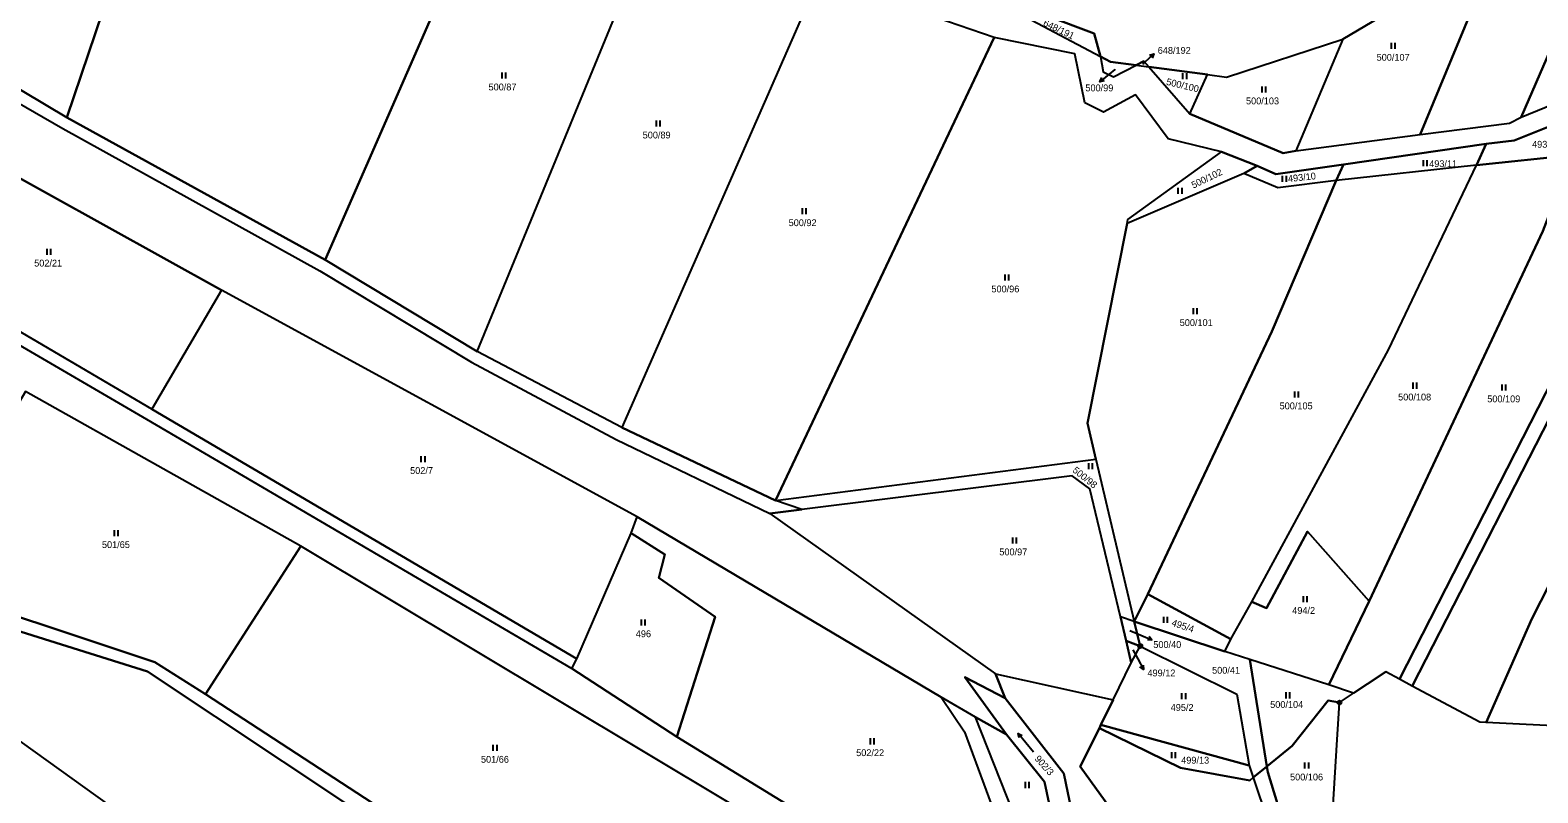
# Model space of a CAD drawing. Extents: x -654083 to -650132, y -1099819 to -1096699.
# Drawn here: x -651055.5 to -650680.3, y -1098996.2 to -1098806.5 of the extents above; entities that cross this region are included whole.
import ezdxf

# ---------------------------------------------------------------- set-up
doc = ezdxf.new("R2010")
doc.units = 0
for name, color, linetype in [('Geodetické body', 7, 'Continuous'), ('Obvody jako plochy', 7, 'Continuous'), ('Parcelní čísla', 7, 'Continuous'), ('Prvky pro prodl_ par_ č_', 7, 'Continuous'), ('Značky kultur', 7, 'Continuous')]:
    doc.layers.add(name, color=color, linetype=linetype)

msp = doc.modelspace()

# ---------------------------------------------------------------- linework, layer by layer
at = {"layer": 'Geodetické body'}
for centre, radius in [((-650779.23, -1098959.73), 0.5), ((-650779.23, -1098959.73), 0.001), ((-650729.66, -1098973.78), 0.5), ((-650729.66, -1098973.78), 0.5), ((-650729.66, -1098973.78), 0.001), ((-650729.66, -1098973.78), 0.001)]:
    msp.add_circle(centre, radius, dxfattribs=at)
at = {"layer": 'Obvody jako plochy'}
for points in [[(-651454.84, -1098656.9), (-651367.65, -1098705.69), (-651255.05, -1098771.28), (-651167.08, -1098823.5), (-651095.7, -1098863.03), (-651026.53, -1098903.28), (-650920.69, -1098965.31), (-650919.42, -1098962.9), (-651025.16, -1098900.83), (-651094.31, -1098860.23), (-651165.63, -1098820.84), (-651253.31, -1098768.53), (-651366.33, -1098703.17), (-651453.26, -1098654.14), (-651533.95, -1098604.92), (-651656.86, -1098536.01), (-651727.45, -1098488.75), (-651724.94, -1098494.1), (-651658.3, -1098538.35), (-651535.47, -1098607.79)], [(-651016.73, -1098702.65), (-651031.87, -1098680.23), (-651078.51, -1098809.11), (-651046.34, -1098828.28), (-651007.13, -1098712.31)], [(-650931.64, -1098748.41), (-650938.96, -1098741.84), (-650975.84, -1098732.1), (-650998.21, -1098721.28), (-651007.13, -1098712.31), (-651046.34, -1098828.28), (-650982.05, -1098863.66)], [(-650897.01, -1098771.63), (-650931.64, -1098748.41), (-650982.05, -1098863.66), (-650944.22, -1098886.48)], [(-650653.58, -1098824.91), (-650622.21, -1098755.05), (-650623.54, -1098753.98), (-650655.54, -1098761.32), (-650657.65, -1098766.38), (-650684.41, -1098828.16), (-650668.59, -1098821.74)], [(-650684.41, -1098828.16), (-650657.65, -1098766.38), (-650655.54, -1098761.32), (-650672.13, -1098765.12), (-650687.37, -1098778.86), (-650709.56, -1098832.52), (-650687.33, -1098829.68)], [(-650859.16, -1098793.39), (-650908.26, -1098905.34), (-650944.22, -1098886.48), (-650897.01, -1098771.63)], [(-650740.5, -1098836.57), (-650709.56, -1098832.52), (-650687.37, -1098778.86), (-650704.67, -1098794.46), (-650728.83, -1098808.78)], [(-650815.58, -1098808.33), (-650859.16, -1098793.39), (-650908.26, -1098905.34), (-650870.02, -1098923.54)], [(-650810.63, -1098801.74), (-650789.11, -1098813.09), (-650790.72, -1098807.36), (-650814.1, -1098798.5)], [(-650870.02, -1098923.54), (-650790.29, -1098913.21), (-650792.32, -1098904.28), (-650782.5, -1098854.64), (-650782.31, -1098853.59), (-650759.03, -1098836.82), (-650772.29, -1098833.59), (-650780.44, -1098822.59), (-650788.38, -1098826.95), (-650793.05, -1098824.62), (-650795.49, -1098812.43), (-650815.58, -1098808.33)], [(-650740.5, -1098836.57), (-650743.68, -1098837.1), (-650766.92, -1098827.33), (-650762.46, -1098817.6), (-650757.76, -1098818.23), (-650728.83, -1098808.78)], [(-650785.89, -1098818.13), (-650780.25, -1098815.23), (-650786.66, -1098814.38), (-650789.11, -1098813.09), (-650788.44, -1098816.91)], [(-650780.25, -1098815.23), (-650777.12, -1098815.65), (-650778.34, -1098814.25)], [(-650777.12, -1098815.65), (-650766.92, -1098827.33), (-650762.46, -1098817.6)], [(-650643.84, -1098828.98), (-650636.57, -1098828.98), (-650627.42, -1098831.25), (-650623.79, -1098822.88), (-650619.63, -1098823.59), (-650646.43, -1098883.42), (-650655.07, -1098900.56), (-650649.69, -1098865.73), (-650656.82, -1098862.91), (-650711.54, -1098969.67), (-650714.71, -1098967.97), (-650676.41, -1098893.01), (-650666.11, -1098874.63)], [(-650643.84, -1098828.98), (-650666.11, -1098874.63), (-650676.41, -1098893.01), (-650714.71, -1098967.97), (-650718.15, -1098966.12), (-650722.79, -1098969.21), (-650726.19, -1098971.47), (-650732.3, -1098969.38), (-650722.23, -1098948.55), (-650679.02, -1098856.57), (-650671.73, -1098837.62), (-650666.11, -1098836.95), (-650663.81, -1098830.34), (-650650.04, -1098828.77), (-650642.74, -1098826.16)], [(-650598.9, -1098826.77), (-650629.43, -1098894.48), (-650647.38, -1098931.87), (-650671.47, -1098979.82), (-650693.14, -1098978.76), (-650681.81, -1098952.97), (-650655.07, -1098900.56), (-650646.43, -1098883.42), (-650619.63, -1098823.59)], [(-650686.2, -1098833.98), (-650667.9, -1098826.7), (-650671.73, -1098837.62), (-650695.54, -1098840.1), (-650693.15, -1098834.83)], [(-651007.86, -1098871.2), (-651025.16, -1098900.83), (-651094.31, -1098860.23), (-651079.7, -1098831.37)], [(-650759.03, -1098836.82), (-650750.11, -1098840.27), (-650753.47, -1098842.19), (-650782.5, -1098854.64), (-650782.31, -1098853.59)], [(-650671.73, -1098837.62), (-650679.02, -1098856.57), (-650722.23, -1098948.55), (-650737.6, -1098931.25), (-650747.84, -1098950.32), (-650751.45, -1098948.71), (-650717.45, -1098886.05), (-650695.54, -1098840.1)], [(-650693.15, -1098834.83), (-650695.54, -1098840.1), (-650730.49, -1098843.92), (-650728.67, -1098839.99)], [(-650695.54, -1098840.1), (-650730.49, -1098843.92), (-650746.47, -1098881.52), (-650777.38, -1098946.8), (-650756.67, -1098958.04), (-650751.45, -1098948.71), (-650717.45, -1098886.05)], [(-650745.53, -1098842.39), (-650728.67, -1098839.99), (-650730.49, -1098843.92), (-650744.96, -1098845.74), (-650753.47, -1098842.19), (-650750.11, -1098840.27)], [(-650730.49, -1098843.92), (-650744.96, -1098845.74), (-650753.47, -1098842.19), (-650782.5, -1098854.64), (-650792.32, -1098904.28), (-650790.29, -1098913.21), (-650780.72, -1098953.66), (-650777.38, -1098946.8), (-650746.47, -1098881.52)], [(-650681.81, -1098952.97), (-650693.14, -1098978.76), (-650694.76, -1098978.68), (-650698.62, -1098976.61), (-650711.54, -1098969.67), (-650656.82, -1098862.91), (-650649.69, -1098865.73), (-650655.07, -1098900.56)], [(-650919.42, -1098962.9), (-650905.88, -1098931.65), (-650904.46, -1098927.62), (-651007.86, -1098871.2), (-651025.16, -1098900.83)], [(-651011.82, -1098971.67), (-650988.09, -1098934.85), (-651056.64, -1098896.43), (-651084.56, -1098943.72), (-651024.43, -1098963.7)], [(-650780.72, -1098953.66), (-650784.17, -1098952.5), (-650791.75, -1098920.66), (-650796.18, -1098917.4), (-650863.41, -1098925.77), (-650870.02, -1098923.54), (-650790.29, -1098913.21)], [(-650863.41, -1098925.77), (-650871.43, -1098926.77), (-650815.21, -1098966.67), (-650785.95, -1098973.07), (-650781.46, -1098963.87), (-650782.75, -1098958.47), (-650784.17, -1098952.5), (-650791.75, -1098920.66), (-650796.18, -1098917.4)], [(-650828.78, -1098972.41), (-650822.99, -1098981.11), (-650801.41, -1099039.45), (-650894.58, -1098982.31), (-650885, -1098952.5), (-650899.02, -1098942.75), (-650897.57, -1098936.94), (-650905.88, -1098931.65), (-650904.46, -1098927.62)], [(-650897.57, -1098936.94), (-650899.02, -1098942.75), (-650885, -1098952.5), (-650894.58, -1098982.31), (-650920.69, -1098965.31), (-650919.42, -1098962.9), (-650905.88, -1098931.65)], [(-650747.84, -1098950.32), (-650737.6, -1098931.25), (-650722.23, -1098948.55), (-650732.3, -1098969.38), (-650752, -1098963.04), (-650758.18, -1098961.05), (-650756.67, -1098958.04), (-650751.45, -1098948.71)], [(-650904.13, -1099043.35), (-650903.25, -1099044.93), (-650881.13, -1098998.97), (-650988.09, -1098934.85), (-651011.82, -1098971.67), (-650951.54, -1099010.96)], [(-650780.72, -1098953.66), (-650758.18, -1098961.05), (-650756.67, -1098958.04), (-650777.38, -1098946.8)], [(-650782.75, -1098958.47), (-650779.23, -1098959.73), (-650780.72, -1098953.66), (-650784.17, -1098952.5)], [(-650747.7, -1098989.69), (-650752, -1098963.04), (-650758.18, -1098961.05), (-650780.72, -1098953.66), (-650779.23, -1098959.73), (-650755.18, -1098971.71), (-650752.1, -1098989.46), (-650751.09, -1098992.46)], [(-651017.75, -1099099.96), (-651033.3, -1099116.01), (-651066.45, -1099094.62), (-651117.97, -1099065.41), (-651162.79, -1099042.21), (-651150.18, -1099020.2), (-651151.57, -1099004.96), (-651106.85, -1098959.67), (-651076.98, -1098969.87), (-651010.1, -1099017.83), (-651005.61, -1099040.62), (-651046.75, -1099081.68)], [(-650752.1, -1098989.46), (-650789, -1098979.32), (-650785.95, -1098973.07), (-650781.46, -1098963.87), (-650779.23, -1098959.73), (-650755.18, -1098971.71)], [(-650781.46, -1098963.87), (-650779.23, -1098959.73), (-650782.75, -1098958.47)], [(-650732.3, -1098969.38), (-650752, -1098963.04), (-650747.7, -1098989.69), (-650741.39, -1098984.55), (-650732.48, -1098973.24), (-650729.66, -1098973.78), (-650726.19, -1098971.47)], [(-650787.73, -1099042.3), (-650775.85, -1099055.1), (-650792.11, -1099045.14), (-650803.03, -1098993.51), (-650812.5, -1098981.72), (-650822.91, -1098967.5), (-650812.82, -1098972.68), (-650798.26, -1098991.42)], [(-650765.29, -1099031.89), (-650754.24, -1099048.27), (-650775.85, -1099055.1), (-650787.73, -1099042.3), (-650798.26, -1098991.42), (-650812.82, -1098972.68), (-650815.21, -1098966.67), (-650785.95, -1098973.07), (-650789, -1098979.32), (-650789.37, -1098980.12), (-650794.22, -1098989.71), (-650785.42, -1099001.92)], [(-650801.41, -1099039.45), (-650793.79, -1099044.21), (-650820.2, -1098977.4), (-650828.78, -1098972.41), (-650822.99, -1098981.11)], [(-650729.99, -1098979.2), (-650729.66, -1098973.78), (-650732.48, -1098973.24), (-650741.39, -1098984.55), (-650747.7, -1098989.69), (-650747.47, -1098991.1), (-650736.4, -1099027.54), (-650736.23, -1099030.81), (-650732.65, -1099013.77), (-650731.88, -1099010.1), (-650730.14, -1098981.63)], [(-650792.11, -1099045.14), (-650793.79, -1099044.21), (-650820.2, -1098977.4), (-650812.5, -1098981.72), (-650803.03, -1098993.51)], [(-650751.09, -1098992.46), (-650736.63, -1099035.59), (-650736.94, -1099043.04), (-650754.24, -1099048.27), (-650765.29, -1099031.89), (-650760.29, -1099016.56), (-650778.04, -1099004.5), (-650779.41, -1099006.19), (-650785.42, -1099001.92), (-650794.22, -1098989.71), (-650789.37, -1098980.12), (-650769.19, -1098990.02), (-650751.93, -1098993.14)], [(-650752.1, -1098989.46), (-650751.09, -1098992.46), (-650751.93, -1098993.14), (-650769.19, -1098990.02), (-650789.37, -1098980.12), (-650789, -1098979.32)], [(-650736.23, -1099030.81), (-650736.4, -1099027.54), (-650747.47, -1098991.1), (-650747.7, -1098989.69), (-650751.09, -1098992.46), (-650736.63, -1099035.59)]]:
    msp.add_lwpolyline(points, close=True, dxfattribs=at)
for points in [[(-650667.9, -1098826.7), (-650686.2, -1098833.98), (-650693.15, -1098834.83), (-650728.67, -1098839.99), (-650745.53, -1098842.39), (-650750.11, -1098840.27), (-650759.03, -1098836.82), (-650772.29, -1098833.59), (-650780.44, -1098822.59), (-650788.38, -1098826.95), (-650793.05, -1098824.62), (-650795.49, -1098812.43), (-650815.58, -1098808.33), (-650859.16, -1098793.39)], [(-650814.1, -1098798.5), (-650790.72, -1098807.36), (-650789.11, -1098813.09), (-650786.66, -1098814.38), (-650780.25, -1098815.23), (-650778.34, -1098814.25), (-650777.12, -1098815.65), (-650762.46, -1098817.6), (-650757.76, -1098818.23), (-650728.83, -1098808.78), (-650704.67, -1098794.46)], [(-650810.63, -1098801.74), (-650789.11, -1098813.09), (-650788.44, -1098816.91), (-650785.89, -1098818.13), (-650780.25, -1098815.23), (-650777.12, -1098815.65), (-650766.92, -1098827.33), (-650743.68, -1098837.1), (-650740.5, -1098836.57), (-650709.56, -1098832.52), (-650687.33, -1098829.68), (-650684.41, -1098828.16), (-650668.59, -1098821.74)], [(-651079.9, -1098812.24), (-651047.37, -1098831), (-650983.42, -1098866.39), (-650945.61, -1098889.13), (-650909.68, -1098908.37), (-650871.43, -1098926.77), (-650863.41, -1098925.77), (-650870.02, -1098923.54), (-650908.26, -1098905.34), (-650944.22, -1098886.48), (-650982.05, -1098863.66), (-651046.34, -1098828.28), (-651078.51, -1098809.11)], [(-651079.9, -1098812.24), (-651047.37, -1098831), (-650983.42, -1098866.39), (-650945.61, -1098889.13), (-650909.68, -1098908.37), (-650871.43, -1098926.77), (-650815.21, -1098966.67), (-650812.82, -1098972.68), (-650822.91, -1098967.5), (-650812.5, -1098981.72), (-650820.2, -1098977.4), (-650828.78, -1098972.41), (-650904.46, -1098927.62), (-651007.86, -1098871.2), (-651079.7, -1098831.37)], [(-651095.7, -1098863.03), (-651026.53, -1098903.28), (-650920.69, -1098965.31), (-650894.58, -1098982.31), (-650801.41, -1099039.45), (-650798.97, -1099046.35), (-650801.81, -1099044.87), (-650823.94, -1099032.01), (-650846.38, -1099019.5), (-650881.13, -1098998.97), (-650988.09, -1098934.85), (-651056.64, -1098896.43)], [(-651077.85, -1098949.92), (-651026.27, -1098966.1), (-650942.07, -1099022.03), (-650906.58, -1099047.2), (-650904.13, -1099043.35), (-650951.54, -1099010.96), (-651011.82, -1098971.67), (-651024.43, -1098963.7), (-651084.56, -1098943.72)], [(-651076.98, -1098969.87), (-651010.1, -1099017.83), (-651005.61, -1099040.62), (-651046.75, -1099081.68), (-651017.75, -1099099.96), (-650993.81, -1099075.37), (-650990.16, -1099071.82), (-650942.07, -1099022.03), (-651026.27, -1098966.1), (-651077.85, -1098949.92)]]:
    msp.add_lwpolyline(points, dxfattribs=at)
at = {"layer": 'Prvky pro prodl_ par_ č_'}
for p, q in [((-650778.57, -1098815), (-650778.05, -1098814.5)), ((-650778.05, -1098814.5), (-650775.88, -1098812.42)), ((-650786.95, -1098817.46), (-650789.28, -1098819.35)), ((-650785.57, -1098816.33), (-650786.95, -1098817.46)), ((-650781.85, -1098955.83), (-650779.08, -1098956.99)), ((-650779.08, -1098956.99), (-650776.31, -1098958.15)), ((-650781.06, -1098960.64), (-650779.85, -1098962.92)), ((-650779.85, -1098962.92), (-650778.44, -1098965.57))]:
    msp.add_line(p, q, dxfattribs=at)
for points in [[(-650776.95, -1098812.75), (-650775.88, -1098812.42), (-650776.26, -1098813.48)], [(-650788.19, -1098819.11), (-650789.28, -1098819.35), (-650788.82, -1098818.33)], [(-650777.04, -1098957.3), (-650776.31, -1098958.15), (-650777.43, -1098958.22)], [(-650778.47, -1098964.45), (-650778.44, -1098965.57), (-650779.35, -1098964.92)]]:
    msp.add_lwpolyline(points, dxfattribs=at)
at = {"layer": 'Značky kultur'}
for p, q in [((-650716.81, -1098809.71), (-650716.81, -1098811.21)), ((-650715.79, -1098811.21), (-650715.79, -1098809.71)), ((-650938.11, -1098817.08), (-650938.11, -1098818.58)), ((-650937.08, -1098818.58), (-650937.08, -1098817.08)), ((-650768.68, -1098817.25), (-650768.68, -1098818.75)), ((-650767.66, -1098818.75), (-650767.66, -1098817.25)), ((-650748.96, -1098820.54), (-650748.96, -1098822.04)), ((-650747.94, -1098822.04), (-650747.94, -1098820.54)), ((-650899.72, -1098829.03), (-650899.72, -1098830.53)), ((-650898.7, -1098830.53), (-650898.7, -1098829.03)), ((-650708.85, -1098838.86), (-650708.85, -1098840.36)), ((-650707.83, -1098840.36), (-650707.83, -1098838.86)), ((-650743.89, -1098842.77), (-650743.89, -1098844.27)), ((-650742.86, -1098844.27), (-650742.86, -1098842.77)), ((-650769.85, -1098845.74), (-650769.85, -1098847.24)), ((-650768.83, -1098847.24), (-650768.83, -1098845.74)), ((-650863.36, -1098850.84), (-650863.36, -1098852.34)), ((-650862.33, -1098852.34), (-650862.33, -1098850.84)), ((-651051.36, -1098860.9), (-651051.36, -1098862.4)), ((-651050.33, -1098862.4), (-651050.33, -1098860.9)), ((-650812.96, -1098867.32), (-650812.96, -1098868.82)), ((-650811.94, -1098868.82), (-650811.94, -1098867.32)), ((-650766.09, -1098875.7), (-650766.09, -1098877.2)), ((-650765.07, -1098877.2), (-650765.07, -1098875.7)), ((-650711.41, -1098894.21), (-650711.41, -1098895.71)), ((-650710.39, -1098895.71), (-650710.39, -1098894.21)), ((-650740.88, -1098896.41), (-650740.88, -1098897.91)), ((-650739.85, -1098897.91), (-650739.85, -1098896.41)), ((-650689.25, -1098894.67), (-650689.25, -1098896.17)), ((-650688.22, -1098896.17), (-650688.22, -1098894.67)), ((-650958.22, -1098912.49), (-650958.22, -1098913.99)), ((-650957.2, -1098913.99), (-650957.2, -1098912.49)), ((-650792.14, -1098914.22), (-650792.14, -1098915.72)), ((-650791.11, -1098915.72), (-650791.11, -1098914.22)), ((-651034.59, -1098930.93), (-651034.59, -1098932.43)), ((-651033.57, -1098932.43), (-651033.57, -1098930.93)), ((-650811.03, -1098932.73), (-650811.03, -1098934.23)), ((-650810.01, -1098934.23), (-650810.01, -1098932.73)), ((-650738.73, -1098947.29), (-650738.73, -1098948.79)), ((-650737.7, -1098948.79), (-650737.7, -1098947.29)), ((-650903.45, -1098953.09), (-650903.45, -1098954.59)), ((-650902.43, -1098954.59), (-650902.43, -1098953.09)), ((-650773.46, -1098952.44), (-650773.46, -1098953.94)), ((-650772.44, -1098953.94), (-650772.44, -1098952.44)), ((-650768.94, -1098971.43), (-650768.94, -1098972.93)), ((-650767.92, -1098972.93), (-650767.92, -1098971.43)), ((-650743.03, -1098971.24), (-650743.03, -1098972.74)), ((-650742.01, -1098972.74), (-650742.01, -1098971.24)), ((-650846.44, -1098982.68), (-650846.44, -1098984.18)), ((-650845.42, -1098984.18), (-650845.42, -1098982.68)), ((-650805.8, -1098986.12), (-650809.6, -1098981.48)), ((-650940.32, -1098984.32), (-650940.32, -1098985.82)), ((-650939.3, -1098985.82), (-650939.3, -1098984.32)), ((-650771.48, -1098986.15), (-650771.48, -1098987.65)), ((-650770.45, -1098987.65), (-650770.45, -1098986.15)), ((-650738.32, -1098988.73), (-650738.32, -1098990.23)), ((-650737.3, -1098990.23), (-650737.3, -1098988.73)), ((-650807.9, -1098993.54), (-650807.9, -1098995.04)), ((-650806.88, -1098995.04), (-650806.88, -1098993.54))]:
    msp.add_line(p, q, dxfattribs=at)
msp.add_lwpolyline([(-650809.35, -1098982.57), (-650809.6, -1098981.48), (-650808.58, -1098981.94)], dxfattribs=at)

# ---------------------------------------------------------------- texts
at = {"layer": 'Parcelní čísla'}
for s, height, rotation, p in [('648/191', 1.7, 334.44, (-650803.56, -1098805.33)), ('648/192', 0.1, 349.821, (-650778.57, -1098815)), ('500/100', 1.7, 346.509, (-650772.88, -1098820.11)), ('500/102', 1.7, 25.848, (-650765.99, -1098845.96)), ('493/10', 1.7, 6.03, (-650742.38, -1098844.34)), ('500/98', 1.7, 321.129, (-650796.23, -1098916.28)), ('495/4', 1.7, 341.568, (-650771.57, -1098954.62)), ('500/40', 0.1, 278.901, (-650781.85, -1098955.83)), ('499/12', 0.1, 285.597, (-650781.06, -1098960.64)), ('902/3', 1.7, 311.787, (-650805.63, -1098987.86))]:
    msp.add_text(s, height=height, rotation=rotation, dxfattribs=at).set_placement(p)
for s, height, p in [('500/107', 1.7, (-650720.41, -1098814.14)), ('500/99', 0.1, (-650785.57, -1098816.33)), ('500/87', 1.7, (-650941.41, -1098821.52)), ('500/103', 1.7, (-650752.91, -1098824.98)), ('500/89', 1.7, (-650903.05, -1098833.47)), ('493/12', 1.7, (-650681.73, -1098835.77)), ('493/11', 1.7, (-650707.33, -1098840.6)), ('500/92', 1.7, (-650866.73, -1098855.28)), ('502/21', 1.7, (-651054.47, -1098865.33)), ('500/96', 1.7, (-650816.27, -1098871.76)), ('500/101', 1.7, (-650769.41, -1098880.13)), ('500/108', 1.7, (-650715.06, -1098898.64)), ('500/109', 1.7, (-650692.88, -1098899.1)), ('500/105', 1.7, (-650744.55, -1098900.84)), ('502/7', 1.7, (-650960.92, -1098916.92)), ('501/65', 1.7, (-651037.61, -1098935.36)), ('500/97', 1.7, (-650814.3, -1098937.16)), ('494/2', 1.7, (-650741.41, -1098951.73)), ('496', 1.7, (-650904.76, -1098957.53)), ('500/41', 1.7, (-650761.35, -1098966.61)), ('495/2', 1.7, (-650771.66, -1098975.86)), ('500/104', 1.7, (-650746.9, -1098975.12)), ('501/66', 1.7, (-650943.29, -1098988.76)), ('502/22', 1.7, (-650849.92, -1098987.11)), ('499/13', 1.7, (-650769.04, -1098988.98)), ('500/106', 1.7, (-650741.95, -1098993.16))]:
    msp.add_text(s, height=height, dxfattribs=at).set_placement(p)
at = {"layer": 'Prvky pro prodl_ par_ č_'}
for s, p in [('648/192', (-650774.88, -1098812.42)), ('500/99', (-650792.88, -1098821.74)), ('500/40', (-650775.98, -1098960.21)), ('499/12', (-650777.44, -1098967.27))]:
    msp.add_text(s, height=1.7, dxfattribs=at).set_placement(p)

doc.saveas('drawing.dxf')
